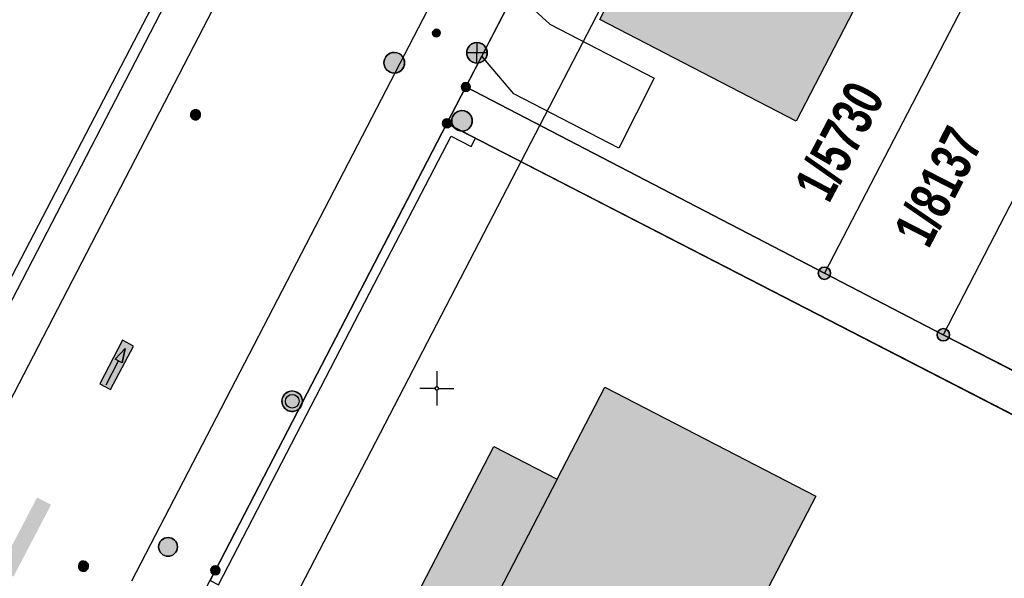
# Model space of a CAD drawing. Header units: metres. Extents: x 2695560 to 2696939, y 1260491 to 1262050.
# Tile 686 of 1005: x 2696311 to 2696347, y 1260668 to 1260688. Entities that reach past the tile are written whole.
import ezdxf

# ---------------------------------------------------------------- set-up
doc = ezdxf.new("R2010")
doc.units = ezdxf.units.M
doc.linetypes.add('AUSGEZOGEN', pattern=[0])
for name, color, linetype in [('XR$1$AV_Flächen (EO)', 7, 'AUSGEZOGEN'), ('XR$1$AV_Gebäudeflächen (BB)', 7, 'AUSGEZOGEN'), ('XR$1$AV_Grenzpunkte', 7, 'AUSGEZOGEN'), ('XR$1$AV_Grundstück-Nr.', 7, 'AUSGEZOGEN'), ('XR$1$AV_Koordinatennetzpunkte', 7, 'AUSGEZOGEN'), ('XR$1$AV_Linien (BB)', 7, 'AUSGEZOGEN'), ('XR$1$AV_Linien (EO)', 7, 'AUSGEZOGEN'), ('XR$1$AV_Waldflächen', 7, 'AUSGEZOGEN'), ('XR$1$AW_LK_Schachtdeckel', 24, 'AUSGEZOGEN'), ('XR$1$AW_LK_Zwischenpunkt', 24, 'AUSGEZOGEN'), ('XR$1$EW_LK_Bauwerk', 1, 'AUSGEZOGEN'), ('XR$1$EW_LK_Knoten', 1, 'AUSGEZOGEN'), ('XR$1$GA_LK_Absperrarmatur', 32, 'AUSGEZOGEN'), ('XR$1$Liegenschaftsgrenzen', 7, 'AUSGEZOGEN'), ('XR$1$PFAV', 255, 'AUSGEZOGEN'), ('XR$1$PFAW', 255, 'AUSGEZOGEN'), ('XR$1$PFEW', 255, 'AUSGEZOGEN'), ('XR$1$PFGA', 255, 'AUSGEZOGEN'), ('XR$1$PFWA', 255, 'AUSGEZOGEN'), ('XR$1$RAEW', 8, 'AUSGEZOGEN'), ('XR$1$RP_Abstandslinie', 7, 'AUSGEZOGEN'), ('XR$1$WA_LK_Absperrarmatur', 171, 'AUSGEZOGEN'), ('XR$1$WA_LK_Hydrant', 171, 'AUSGEZOGEN')]:
    doc.layers.add(name, color=color, linetype=linetype)
doc.styles.add('ARIAL', font='arial.ttf')

# ---------------------------------------------------------------- blocks, each defined once
blk = doc.blocks.new('COMPLEXOBJECT_34')
at = {"layer": 'XR$1$AV_Linien (BB)', "color": 7, "linetype": 'AUSGEZOGEN', "transparency": 33554687}
blk.add_lwpolyline([(6328.453, 10715.707), (6321.08, 10701.459), (6304.361, 10669.328)], dxfattribs=at)
blk = doc.blocks.new('COMPLEXOBJECT_196')
at = {"layer": 'XR$1$AV_Linien (BB)', "color": 7, "linetype": 'AUSGEZOGEN', "transparency": 33554687}
blk.add_lwpolyline([(6307.931, 10671.737), (6322.854, 10700.536), (6330.439, 10715.192)], dxfattribs=at)
blk = doc.blocks.new('COMPLEXOBJECT_273')
at = {"layer": 'XR$1$AV_Linien (BB)', "color": 7, "linetype": 'AUSGEZOGEN', "transparency": 33554687}
blk.add_lwpolyline([(6313.842, 10667.969), (6323.148, 10685.908), (6336.528, 10711.695)], dxfattribs=at)
blk = doc.blocks.new('COMPLEXOBJECT_1317')
at = {"layer": 'XR$1$Liegenschaftsgrenzen', "color": 7, "linetype": 'AUSGEZOGEN', "transparency": 33554687}
blk.add_lwpolyline([(6304.26, 10668.21), (6332.87, 10723.44), (6340.47, 10737.28)], dxfattribs=at)
blk = doc.blocks.new('COMPLEXOBJECT_1325')
at = {"layer": 'XR$1$Liegenschaftsgrenzen', "color": 7, "linetype": 'AUSGEZOGEN', "transparency": 33554687}
blk.add_line((6325.37, 10684.69), (6316.9, 10668.35), dxfattribs=at)
blk.add_arc((6139.304, 10760.263), 199.971, 326.2069, 332.63665, dxfattribs=at)
blk = doc.blocks.new('BAV15')
at = {"layer": 'XR$1$PFAV', "transparency": 33554687}
blk.add_hatch(color=7, dxfattribs=at).paths.add_polyline_path([(0.5, 0), (0.49, 0.101), (0.459, 0.197), (0.41, 0.286), (0.344, 0.362), (0.264, 0.424), (0.174, 0.469), (0.076, 0.494), (-0.025, 0.499), (-0.125, 0.484), (-0.22, 0.449), (-0.306, 0.395), (-0.379, 0.326), (-0.437, 0.243), (-0.477, 0.15), (-0.497, 0.051), (-0.497, -0.051), (-0.477, -0.15), (-0.437, -0.243), (-0.379, -0.326), (-0.306, -0.395), (-0.22, -0.449), (-0.125, -0.484), (-0.025, -0.499), (0.076, -0.494), (0.174, -0.469), (0.264, -0.424), (0.344, -0.362), (0.41, -0.286), (0.459, -0.197), (0.49, -0.101)])
at = {"color": 7, "transparency": 33554687}
for start, end in [(90, 270), (270, 90)]:
    blk.add_arc((0, 0), 0.5, start, end, dxfattribs=at)
at = {"layer": 'XR$1$PFAV', "transparency": 33554687}
blk.add_circle((0, 0), 0.5, dxfattribs=at)
blk = doc.blocks.new('BAV2041')
at = {"color": 7, "transparency": 33554687}
for p, q in [((0, 0.5), (0, 0.05)), ((-0.05, 0), (-0.5, 0)), ((0.05, 0), (0.5, 0)), ((0, -0.05), (0, -0.5))]:
    blk.add_line(p, q, dxfattribs=at)
blk.add_circle((0, 0), 0.05, dxfattribs=at)
for start, end in [(90, 270), (270, 90)]:
    blk.add_arc((0, 0), 0.05, start, end, dxfattribs=at)
blk = doc.blocks.new('COMPLEXOBJECT_1463')
at = {"layer": 'XR$1$RP_Abstandslinie', "color": 7, "linetype": 'AUSGEZOGEN', "transparency": 33554687}
blk.add_lwpolyline([(6345.4, 10703.76), (6340.112, 10706.502), (6315.024, 10658.135)], dxfattribs=at)
blk = doc.blocks.new('BAW2098')
at = {"true_color": 0x000000, "transparency": 33554687}
blk.add_hatch(color=18, dxfattribs=at).paths.add_polyline_path([(0.66, 0.26), (0.66, 0.06), (1, 0.16)])
at = {"layer": 'XR$1$PFAW', "transparency": 33554687}
blk.add_hatch(color=7, dxfattribs=at).paths.add_polyline_path([(-0.05, 0.01), (1.15, 0.01), (1.15, 0.31), (-0.05, 0.31)])
at = {"transparency": 33554687}
for p, q in [((0.66, 0.26), (1, 0.16)), ((0.66, 0.26), (1, 0.16)), ((0.66, 0.06), (0.66, 0.26)), ((0, 0.16), (0.66, 0.16)), ((0.66, 0.06), (1, 0.16)), ((1, 0.16), (0.66, 0.06))]:
    blk.add_line(p, q, dxfattribs=at)
blk.add_lwpolyline([(0.66, 0.26), (1, 0.16), (0.66, 0.06), (0.66, 0.26)], close=True, dxfattribs=at)
at = {"layer": 'XR$1$PFAW', "transparency": 33554687}
blk.add_lwpolyline([(-0.05, 0.01), (1.15, 0.01), (1.15, 0.31), (-0.05, 0.31), (-0.05, 0.01)], close=True, dxfattribs=at)
blk = doc.blocks.new('BAW2088')
at = {"layer": 'XR$1$PFAW', "transparency": 33554687}
blk.add_hatch(color=253, dxfattribs=at).paths.add_polyline_path([(0.51, 0), (0.5, 0.101), (0.47, 0.197), (0.421, 0.286), (0.355, 0.362), (0.275, 0.424), (0.184, 0.469), (0.086, 0.494), (-0.015, 0.499), (-0.115, 0.484), (-0.21, 0.449), (-0.296, 0.395), (-0.369, 0.326), (-0.427, 0.243), (-0.467, 0.15), (-0.487, 0.051), (-0.487, -0.051), (-0.467, -0.15), (-0.427, -0.243), (-0.369, -0.326), (-0.296, -0.395), (-0.21, -0.449), (-0.115, -0.484), (-0.015, -0.499), (0.086, -0.494), (0.184, -0.469), (0.275, -0.424), (0.355, -0.362), (0.421, -0.286), (0.47, -0.197), (0.5, -0.101)])
at = {"transparency": 33554687}
for start, end in [(91.1948, 268.8052), (268.8052, 91.1948)]:
    blk.add_arc((0.01, 0), 0.5, start, end, dxfattribs=at)
at = {"layer": 'XR$1$PFAW', "transparency": 33554687}
blk.add_circle((0.01, 0), 0.5, dxfattribs=at)
blk = doc.blocks.new('BAW2082')
at = {"layer": 'XR$1$PFAW', "transparency": 33554687}
blk.add_hatch(color=7, dxfattribs=at).paths.add_polyline_path([(0.509, -0.003), (0.499, 0.098), (0.469, 0.194), (0.42, 0.283), (0.354, 0.359), (0.274, 0.421), (0.183, 0.466), (0.085, 0.491), (-0.016, 0.496), (-0.116, 0.481), (-0.211, 0.446), (-0.297, 0.392), (-0.37, 0.323), (-0.428, 0.24), (-0.468, 0.147), (-0.488, 0.047), (-0.488, -0.054), (-0.468, -0.153), (-0.428, -0.246), (-0.37, -0.329), (-0.297, -0.398), (-0.211, -0.452), (-0.116, -0.487), (-0.016, -0.502), (0.085, -0.497), (0.183, -0.472), (0.274, -0.427), (0.354, -0.366), (0.42, -0.289), (0.469, -0.2), (0.499, -0.104)])
at = {"transparency": 33554687}
for start, end in [(91.1948, 268.8052), (268.8052, 91.1948)]:
    blk.add_arc((0.01, 0), 0.5, start, end, dxfattribs=at)
at = {"layer": 'XR$1$PFAW', "transparency": 33554687}
blk.add_circle((0.009, -0.003), 0.5, dxfattribs=at)
blk = doc.blocks.new('BWA2009')
at = {"true_color": 0x000000, "transparency": 33554687}
blk.add_hatch(color=18, dxfattribs=at).paths.add_polyline_path([(0.333, 0), (0.327, 0.067), (0.306, 0.131), (0.274, 0.19), (0.23, 0.242), (0.176, 0.283), (0.116, 0.313), (0.05, 0.329), (-0.017, 0.333), (-0.084, 0.323), (-0.147, 0.299), (-0.204, 0.264), (-0.253, 0.217), (-0.291, 0.162), (-0.318, 0.1), (-0.332, 0.034), (-0.332, -0.034), (-0.318, -0.1), (-0.291, -0.162), (-0.253, -0.217), (-0.204, -0.264), (-0.147, -0.299), (-0.084, -0.323), (-0.017, -0.333), (0.05, -0.329), (0.116, -0.313), (0.176, -0.283), (0.23, -0.242), (0.274, -0.19), (0.306, -0.131), (0.327, -0.067)])
at = {"layer": 'XR$1$PFWA', "transparency": 33554687}
blk.add_hatch(color=7, dxfattribs=at).paths.add_polyline_path([(0.5, 0), (0.49, 0.101), (0.459, 0.197), (0.41, 0.286), (0.344, 0.362), (0.264, 0.424), (0.174, 0.469), (0.076, 0.494), (-0.025, 0.499), (-0.125, 0.484), (-0.22, 0.449), (-0.306, 0.395), (-0.379, 0.326), (-0.437, 0.243), (-0.477, 0.15), (-0.497, 0.051), (-0.497, -0.051), (-0.477, -0.15), (-0.437, -0.243), (-0.379, -0.326), (-0.306, -0.395), (-0.22, -0.449), (-0.125, -0.484), (-0.025, -0.499), (0.076, -0.494), (0.174, -0.469), (0.264, -0.424), (0.344, -0.362), (0.41, -0.286), (0.459, -0.197), (0.49, -0.101)])
at = {"transparency": 33554687}
blk.add_circle((0, 0), 0.333, dxfattribs=at)
for start, end in [(90, 180), (0, 90), (180, 270), (270, 0)]:
    blk.add_arc((0, 0), 0.5, start, end, dxfattribs=at)
at = {"layer": 'XR$1$PFWA', "transparency": 33554687}
blk.add_circle((0, 0), 0.5, dxfattribs=at)
blk = doc.blocks.new('BWA965')
at = {"layer": 'XR$1$PFWA', "transparency": 33554687}
blk.add_hatch(color=7, dxfattribs=at).paths.add_polyline_path([(0, 0.5), (-0.051, 0.497), (-0.101, 0.49), (-0.15, 0.477), (-0.197, 0.459), (-0.243, 0.437), (-0.286, 0.41), (-0.326, 0.379), (-0.362, 0.344), (-0.395, 0.306), (-0.424, 0.264), (-0.449, 0.22), (-0.469, 0.174), (-0.484, 0.125), (-0.494, 0.076), (-0.499, 0.025), (-0.499, -0.025), (-0.494, -0.076), (-0.484, -0.125), (-0.469, -0.174), (-0.449, -0.22), (-0.424, -0.264), (-0.395, -0.306), (-0.362, -0.344), (-0.326, -0.379), (-0.286, -0.41), (-0.243, -0.437), (-0.197, -0.459), (-0.15, -0.477), (-0.101, -0.49), (-0.051, -0.497), (0, -0.5), (0.051, -0.497), (0.101, -0.49), (0.15, -0.477), (0.197, -0.459), (0.243, -0.437), (0.286, -0.41), (0.326, -0.379), (0.362, -0.344), (0.395, -0.306), (0.424, -0.264), (0.449, -0.22), (0.469, -0.174), (0.484, -0.125), (0.494, -0.076), (0.499, -0.025), (0.499, 0.025), (0.494, 0.076), (0.484, 0.125), (0.469, 0.174), (0.449, 0.22), (0.424, 0.264), (0.395, 0.306), (0.362, 0.344), (0.326, 0.379), (0.286, 0.41), (0.243, 0.437), (0.197, 0.459), (0.15, 0.477), (0.101, 0.49), (0.051, 0.497)])
at = {"transparency": 33554687}
blk.add_line((0, 0.5), (0, -0.5), dxfattribs=at)
for start, end in [(90, 270), (270, 90)]:
    blk.add_arc((0, 0), 0.5, start, end, dxfattribs=at)
blk = doc.blocks.new('BGA2012')
at = {"layer": 'XR$1$PFGA', "transparency": 33554687}
blk.add_hatch(color=7, dxfattribs=at).paths.add_polyline_path([(0.354, -0.354), (0.417, -0.275), (0.464, -0.185), (0.492, -0.088), (0.5, 0.013), (0.487, 0.113), (0.454, 0.209), (0.403, 0.296), (0.335, 0.371), (0.254, 0.431), (0.162, 0.473), (0.063, 0.496), (-0.038, 0.499), (-0.138, 0.481), (-0.231, 0.443), (-0.316, 0.388), (-0.388, 0.316), (-0.443, 0.231), (-0.481, 0.138), (-0.499, 0.038), (-0.496, -0.063), (-0.473, -0.162), (-0.431, -0.254), (-0.371, -0.335), (-0.296, -0.403), (-0.209, -0.454), (-0.113, -0.487), (-0.013, -0.5), (0.088, -0.492), (0.185, -0.464), (0.275, -0.417)])
at = {"color": 32, "transparency": 33554687}
blk.add_line((0.354, 0.354), (-0.354, -0.354), dxfattribs=at)
for start, end in [(45, 225), (225, 45)]:
    blk.add_arc((0, 0), 0.5, start, end, dxfattribs=at)
blk = doc.blocks.new('BEWLP2574')
at = {"layer": 'XR$1$PFEW', "transparency": 33554687}
blk.add_hatch(color=7, dxfattribs=at).paths.add_polyline_path([(-0.5, 0), (-0.497, -0.051), (-0.489, -0.101), (-0.477, -0.15), (-0.459, -0.198), (-0.437, -0.243), (-0.41, -0.286), (-0.379, -0.326), (-0.344, -0.363), (-0.306, -0.396), (-0.264, -0.425), (-0.22, -0.449), (-0.173, -0.469), (-0.125, -0.485), (-0.075, -0.495), (-0.025, -0.5), (0.026, -0.5), (0.076, -0.495), (0.126, -0.485), (0.174, -0.469), (0.221, -0.449), (0.265, -0.425), (0.306, -0.396), (0.345, -0.363), (0.38, -0.326), (0.411, -0.286), (0.437, -0.243), (0.46, -0.198), (0.477, -0.15), (0.49, -0.101), (0.498, -0.051), (0.5, 0), (0.498, 0.05), (0.49, 0.1), (0.477, 0.149), (0.46, 0.197), (0.437, 0.242), (0.411, 0.285), (0.38, 0.325), (0.345, 0.362), (0.306, 0.395), (0.265, 0.424), (0.221, 0.448), (0.174, 0.468), (0.126, 0.484), (0.076, 0.494), (0.026, 0.499), (-0.025, 0.499), (-0.075, 0.494), (-0.125, 0.484), (-0.173, 0.468), (-0.22, 0.448), (-0.264, 0.424), (-0.306, 0.395), (-0.344, 0.362), (-0.379, 0.325), (-0.41, 0.285), (-0.437, 0.242), (-0.459, 0.197), (-0.477, 0.149), (-0.489, 0.1), (-0.497, 0.05)])
at = {"color": 1, "transparency": 33554687}
for start, end in [(90, 180), (0, 90), (180, 270), (270, 0)]:
    blk.add_arc((0, 0), 0.5, start, end, dxfattribs=at)
at = {"layer": 'XR$1$PFEW', "transparency": 33554687}
blk.add_circle((0, 0), 0.5, dxfattribs=at)
blk = doc.blocks.new('BEWLP2549_S')
at = {"layer": 'XR$1$PFEW', "transparency": 33554687}
blk.add_hatch(color=7, dxfattribs=at).paths.add_polyline_path([(0.5, 0), (0.49, 0.101), (0.459, 0.197), (0.41, 0.286), (0.344, 0.362), (0.264, 0.424), (0.174, 0.469), (0.076, 0.494), (-0.025, 0.499), (-0.125, 0.484), (-0.22, 0.449), (-0.306, 0.395), (-0.379, 0.326), (-0.437, 0.243), (-0.477, 0.15), (-0.497, 0.051), (-0.497, -0.051), (-0.477, -0.15), (-0.437, -0.243), (-0.379, -0.326), (-0.306, -0.395), (-0.22, -0.449), (-0.125, -0.484), (-0.025, -0.499), (0.076, -0.494), (0.174, -0.469), (0.264, -0.424), (0.344, -0.362), (0.41, -0.286), (0.459, -0.197), (0.49, -0.101)])
at = {"color": 1, "transparency": 33554687}
for p, q in [((0.354, -0.354), (-0.354, 0.354)), ((-0.354, -0.354), (0.354, 0.354))]:
    blk.add_line(p, q, dxfattribs=at)
for start, end in [(91.3809, 268.6191), (268.6191, 91.3809)]:
    blk.add_arc((0, 0), 0.5, start, end, dxfattribs=at)
at = {"layer": 'XR$1$PFEW', "transparency": 33554687}
blk.add_circle((0, 0), 0.5, dxfattribs=at)
blk = doc.blocks.new('BEW957')
at = {"layer": 'XR$1$RAEW', "transparency": 33554687}
blk.add_hatch(color=1, dxfattribs=at).paths.add_polyline_path([(-0.5, 0), (-0.5, -0.05), (-0.49, -0.1), (-0.48, -0.15), (-0.46, -0.2), (-0.44, -0.24), (-0.41, -0.29), (-0.38, -0.33), (-0.34, -0.36), (-0.31, -0.4), (-0.26, -0.42), (-0.22, -0.45), (-0.17, -0.47), (-0.13, -0.48), (-0.08, -0.49), (-0.03, -0.5), (0.03, -0.5), (0.08, -0.49), (0.13, -0.48), (0.17, -0.47), (0.22, -0.45), (0.26, -0.42), (0.31, -0.4), (0.34, -0.36), (0.38, -0.33), (0.41, -0.29), (0.44, -0.24), (0.46, -0.2), (0.48, -0.15), (0.49, -0.1), (0.5, -0.05), (0.5, 0), (0.5, 0.05), (0.49, 0.1), (0.48, 0.15), (0.46, 0.2), (0.44, 0.24), (0.41, 0.29), (0.38, 0.33), (0.34, 0.36), (0.31, 0.4), (0.26, 0.42), (0.22, 0.45), (0.17, 0.47), (0.13, 0.48), (0.08, 0.49), (0.03, 0.5), (-0.03, 0.5), (-0.08, 0.49), (-0.13, 0.48), (-0.17, 0.47), (-0.22, 0.45), (-0.26, 0.42), (-0.31, 0.4), (-0.34, 0.36), (-0.38, 0.33), (-0.41, 0.29), (-0.44, 0.24), (-0.46, 0.2), (-0.48, 0.15), (-0.49, 0.1), (-0.5, 0.05)])
at = {"color": 1, "transparency": 33554687}
for start, end in [(90, 180), (180, 270), (0, 90), (270, 0)]:
    blk.add_arc((0, 0), 0.5, start, end, dxfattribs=at)
at = {"layer": 'XR$1$RAEW', "color": 1, "transparency": 33554687}
blk.add_circle((0, 0), 0.5, dxfattribs=at)

msp = doc.modelspace()

# ---------------------------------------------------------------- hatches: boundary and pattern name
at = {"transparency": 33554687}
msp.add_hatch(color=7, dxfattribs=at).paths.add_polyline_path([(2696309.975, 1260668.198), (2696310.486, 1260667.931), (2696311.857, 1260670.556), (2696311.347, 1260670.823)])
at = {"layer": 'XR$1$AV_Gebäudeflächen (BB)', "true_color": 0xd2d2d2, "transparency": 33554687}
for points in [[(2696342.588, 1260691.294), (2696335.406, 1260695.008), (2696331.934, 1260688.301), (2696339.114, 1260684.584)], [(2696324.506, 1260660.193), (2696332.219, 1260656.192), (2696335.449, 1260662.418), (2696336.513, 1260664.468), (2696339.833, 1260670.868), (2696332.112, 1260674.855), (2696330.368, 1260671.493), (2696328.06, 1260672.69), (2696323.822, 1260664.52), (2696326.13, 1260663.322)]]:
    msp.add_hatch(color=254, dxfattribs=at).paths.add_polyline_path(points)
at = {"layer": 'XR$1$AV_Waldflächen', "transparency": 33554687}
h = msp.add_hatch(dxfattribs=at)
h.set_pattern_fill('MUSTER', scale=15000, style=0, pattern_type=2)
h.set_pattern_definition([(0, (2725855, 1291000), (15000, 15000), [15000, -15000]), (90, (2725855, 1291000), (-15000, 15000), [15000, -15000])])
h.paths.add_polyline_path([(2696239.035, 1260609.102), (2696252.565, 1260602.032), (2696282.355, 1260636.301), (2696283.215, 1260637.27), (2696284.068, 1260638.246), (2696284.913, 1260639.228), (2696285.751, 1260640.217), (2696286.581, 1260641.212), (2696287.403, 1260642.214), (2696288.218, 1260643.221), (2696289.025, 1260644.235), (2696289.824, 1260645.256), (2696290.615, 1260646.282), (2696291.398, 1260647.314), (2696292.173, 1260648.353), (2696292.941, 1260649.397), (2696293.7, 1260650.447), (2696294.451, 1260651.503), (2696295.194, 1260652.565), (2696295.929, 1260653.633), (2696296.655, 1260654.706), (2696297.373, 1260655.784), (2696298.083, 1260656.868), (2696298.785, 1260657.958), (2696299.478, 1260659.053), (2696300.162, 1260660.153), (2696300.839, 1260661.259), (2696301.506, 1260662.369), (2696302.165, 1260663.485), (2696302.816, 1260664.606), (2696303.458, 1260665.732), (2696304.091, 1260666.862), (2696304.715, 1260667.998), (2696305.331, 1260669.138), (2696322.05, 1260701.269), (2696329.423, 1260715.517), (2696327.376, 1260716.566), (2696317.365, 1260721.772), (2696296.11, 1260680.279), (2696295.098, 1260680.852), (2696289.645, 1260669.951), (2696288.999, 1260668.694), (2696288.343, 1260667.442), (2696287.676, 1260666.195), (2696286.999, 1260664.954), (2696286.312, 1260663.719), (2696285.615, 1260662.49), (2696284.907, 1260661.266), (2696284.19, 1260660.048), (2696283.463, 1260658.836), (2696282.725, 1260657.63), (2696281.978, 1260656.43), (2696281.221, 1260655.236), (2696280.454, 1260654.049), (2696279.677, 1260652.868), (2696278.891, 1260651.693), (2696278.095, 1260650.525), (2696277.289, 1260649.364), (2696276.474, 1260648.209), (2696275.65, 1260647.061), (2696274.816, 1260645.919), (2696273.972, 1260644.785), (2696273.12, 1260643.658), (2696272.258, 1260642.537), (2696271.386, 1260641.424), (2696270.506, 1260640.318), (2696269.617, 1260639.22), (2696268.718, 1260638.128), (2696267.811, 1260637.044), (2696266.895, 1260635.968), (2696265.97, 1260634.899), (2696265.036, 1260633.838), (2696264.374, 1260633.096), (2696263.708, 1260632.358), (2696263.037, 1260631.624), (2696262.362, 1260630.894), (2696261.683, 1260630.168), (2696261, 1260629.446), (2696260.312, 1260628.728), (2696259.621, 1260628.013), (2696258.925, 1260627.303), (2696258.225, 1260626.597), (2696257.521, 1260625.895), (2696256.813, 1260625.197), (2696256.101, 1260624.503), (2696255.385, 1260623.813), (2696254.665, 1260623.127), (2696253.941, 1260622.446), (2696253.213, 1260621.768), (2696252.482, 1260621.095), (2696251.746, 1260620.426), (2696251.006, 1260619.762), (2696250.263, 1260619.102), (2696249.516, 1260618.446), (2696248.765, 1260617.794), (2696248.01, 1260617.147), (2696247.252, 1260616.504), (2696246.49, 1260615.865), (2696245.724, 1260615.231), (2696244.954, 1260614.602), (2696244.181, 1260613.977), (2696243.404, 1260613.356), (2696242.624, 1260612.74)], flags=0)

# ---------------------------------------------------------------- linework, layer by layer
at = {"layer": 'XR$1$AV_Flächen (EO)', "color": 7, "linetype": 'AUSGEZOGEN', "transparency": 33554687}
msp.add_lwpolyline([(2696323.867, 1260678.969), (2696324.474, 1260680.14), (2696326.49, 1260684.029), (2696327.228, 1260683.649), (2696327.389, 1260683.96), (2696326.34, 1260684.5), (2696324.163, 1260680.301), (2696323.556, 1260679.13), (2696317.677, 1260667.788), (2696317.988, 1260667.627), (2696323.867, 1260678.969)], close=True, dxfattribs=at)
at = {"layer": 'XR$1$AV_Linien (BB)', "color": 7, "linetype": 'AUSGEZOGEN', "transparency": 33554687}
for p, q in [((2696327.615, 1260686.957), (2696328.832, 1260689.3)), ((2696327.03, 1260685.83), (2696327.615, 1260686.957)), ((2696326.34, 1260684.5), (2696327.03, 1260685.83)), ((2696351.77, 1260671.41), (2696326.34, 1260684.5))]:
    msp.add_line(p, q, dxfattribs=at)
for points in [[(2696342.588, 1260691.294), (2696339.114, 1260684.584), (2696331.934, 1260688.301), (2696335.406, 1260695.008)], [(2696328.832, 1260689.3), (2696330.104, 1260688.125), (2696333.923, 1260686.148), (2696332.634, 1260683.592), (2696328.788, 1260685.581), (2696327.615, 1260686.957)], [(2696327.03, 1260685.83), (2696340.15, 1260679.02), (2696344.5, 1260676.77), (2696348.86, 1260674.53), (2696353.21, 1260672.28), (2696357.56, 1260670.03), (2696361.92, 1260667.78), (2696369.61, 1260663.82)], [(2696317.677, 1260667.788), (2696317.87, 1260668.16), (2696326.34, 1260684.5)], [(2696324.506, 1260660.193), (2696326.13, 1260663.322), (2696323.822, 1260664.52), (2696328.06, 1260672.69), (2696330.368, 1260671.493), (2696332.112, 1260674.855), (2696339.833, 1260670.868), (2696336.513, 1260664.468), (2696335.449, 1260662.418), (2696332.219, 1260656.192)]]:
    msp.add_lwpolyline(points, dxfattribs=at)
at = {"layer": 'XR$1$AV_Linien (EO)', "color": 7, "linetype": 'AUSGEZOGEN', "transparency": 33554687}
msp.add_line((2696330.368, 1260671.493), (2696326.13, 1260663.322), dxfattribs=at)
at = {"layer": 'XR$1$Liegenschaftsgrenzen', "color": 7, "linetype": 'AUSGEZOGEN', "transparency": 33554687}
for p, q in [((2696332.56, 1260696.48), (2696327.03, 1260685.83)), ((2696345.69, 1260689.69), (2696340.15, 1260679.02)), ((2696327.03, 1260685.83), (2696326.34, 1260684.5)), ((2696340.15, 1260679.02), (2696327.03, 1260685.83)), ((2696344.5, 1260676.77), (2696340.15, 1260679.02)), ((2696348.86, 1260674.53), (2696344.5, 1260676.77))]:
    msp.add_line(p, q, dxfattribs=at)
for points in [[(2696360.64, 1260708.03), (2696356.002, 1260699.047), (2696351.639, 1260690.596), (2696344.5, 1260676.77)], [(2696326.34, 1260684.5), (2696351.77, 1260671.41), (2696332.73, 1260634.7), (2696330.15, 1260631.74)]]:
    msp.add_lwpolyline(points, dxfattribs=at)

# ---------------------------------------------------------------- block references
at = {"layer": 'XR$1$AV_Grenzpunkte', "color": 7, "linetype": 'AUSGEZOGEN', "lineweight": -3, "transparency": 33554687}
for p, xscale, yscale in [((2696327.03, 1260685.83), 0.3249999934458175, 0.3249999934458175), ((2696326.34, 1260684.5), 0.3249999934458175, 0.3249999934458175), ((2696340.15, 1260679.02), 0.4549999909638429, 0.4549999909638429), ((2696344.5, 1260676.77), 0.4549999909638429, 0.4549999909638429), ((2696317.87, 1260668.16), 0.3249999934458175, 0.3249999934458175)]:
    msp.add_blockref('BAV15', p, dxfattribs=dict(at, xscale=xscale, yscale=yscale))
at = {"layer": 'XR$1$AV_Koordinatennetzpunkte', "color": 7, "linetype": 'AUSGEZOGEN', "lineweight": -3, "transparency": 33554687, "xscale": 1.25, "yscale": 1.25}
msp.add_blockref('BAV2041', (2696325.97, 1260674.81), dxfattribs=at)
at = {"layer": 'XR$1$AV_Linien (BB)', "color": 7, "linetype": 'AUSGEZOGEN', "lineweight": -3, "transparency": 33554687}
for name in ['COMPLEXOBJECT_34', 'COMPLEXOBJECT_196', 'COMPLEXOBJECT_273']:
    msp.add_blockref(name, (2690000.97, 1249999.81), dxfattribs=at)
at = {"layer": 'XR$1$AW_LK_Schachtdeckel', "color": 24, "linetype": 'AUSGEZOGEN', "lineweight": -3, "transparency": 33554687}
for name, p, xscale, yscale in [('BAW2088', (2696324.407, 1260686.716), 0.7578193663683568, 0.7578193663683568), ('BAW2082', (2696326.885, 1260684.592), 0.7499999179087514, 0.7499999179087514)]:
    msp.add_blockref(name, p, dxfattribs=dict(at, xscale=xscale, yscale=yscale))
at = {"layer": 'XR$1$AW_LK_Zwischenpunkt', "color": 24, "linetype": 'AUSGEZOGEN', "lineweight": -3, "transparency": 33554687, "xscale": 1.499999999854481, "yscale": 1.499999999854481, "rotation": 62.42089843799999}
msp.add_blockref('BAW2098', (2696314.086, 1260674.823), dxfattribs=at)
at = {"layer": 'XR$1$EW_LK_Bauwerk', "color": 1, "linetype": 'AUSGEZOGEN', "lineweight": -3, "transparency": 33554687, "xscale": 0.6874999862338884, "yscale": 0.6874999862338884}
msp.add_blockref('BEWLP2574', (2696316.137, 1260669.015), dxfattribs=at)
at = {"layer": 'XR$1$EW_LK_Knoten', "color": 1, "linetype": 'AUSGEZOGEN', "lineweight": -3, "transparency": 33554687, "xscale": 0.2749999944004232, "yscale": 0.2749999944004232}
msp.add_blockref('BEW957', (2696325.956, 1260687.801), dxfattribs=at)
at = {"layer": 'XR$1$EW_LK_Knoten', "color": 1, "linetype": 'AUSGEZOGEN', "lineweight": -3, "transparency": 33554687, "xscale": 0.7499999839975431, "yscale": 0.7499999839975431, "rotation": 44.48520000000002}
msp.add_blockref('BEWLP2549_S', (2696327.44, 1260687.078), dxfattribs=at)
at = {"layer": 'XR$1$GA_LK_Absperrarmatur', "color": 32, "linetype": 'AUSGEZOGEN', "lineweight": -3, "transparency": 33554687, "xscale": 0.3749999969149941, "yscale": 0.3749999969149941, "rotation": 331.8111}
msp.add_blockref('BGA2012', (2696317.143, 1260684.814), dxfattribs=at)
at = {"layer": 'XR$1$Liegenschaftsgrenzen', "color": 7, "linetype": 'AUSGEZOGEN', "lineweight": -3, "transparency": 33554687}
for name in ['COMPLEXOBJECT_1317', 'COMPLEXOBJECT_1325']:
    msp.add_blockref(name, (2690000.97, 1249999.81), dxfattribs=at)
at = {"layer": 'XR$1$RP_Abstandslinie', "color": 7, "linetype": 'AUSGEZOGEN', "lineweight": -3, "transparency": 33554687}
msp.add_blockref('COMPLEXOBJECT_1463', (2690000.97, 1249999.81), dxfattribs=at)
at = {"layer": 'XR$1$WA_LK_Absperrarmatur', "color": 171, "linetype": 'AUSGEZOGEN', "lineweight": -3, "transparency": 33554687, "xscale": 0.3749999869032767, "yscale": 0.3749999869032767, "rotation": 332.694335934}
msp.add_blockref('BWA965', (2696313.044, 1260668.309), dxfattribs=at)
at = {"layer": 'XR$1$WA_LK_Hydrant', "color": 171, "linetype": 'AUSGEZOGEN', "lineweight": -3, "transparency": 33554687, "xscale": 0.7499999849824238, "yscale": 0.7499999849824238, "rotation": 332.956787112}
msp.add_blockref('BWA2009', (2696320.68, 1260674.34), dxfattribs=at)

# ---------------------------------------------------------------- texts
at = {"layer": 'XR$1$AV_Grundstück-Nr.', "color": 7, "transparency": 33554687, "char_height": 1.48491, "attachment_point": 5, "style": 'ARIAL'}
for s, insert, width, rotation in [('\\A1;{\\fArial|i0|b1;\\H1.484908;\\W0.700000;\\C7;1/5730}\\P', (2696340.712, 1260683.839), 4.98214, 62.2098), ('\\A1;{\\fArial|i0|b1;\\H1.484908;\\W0.700000;\\C7;1/8137}\\P', (2696344.335, 1260682.184), 4.97324, 62.8191)]:
    msp.add_mtext(s, dxfattribs=dict(at, insert=insert, width=width, rotation=rotation))

doc.saveas('drawing.dxf')
